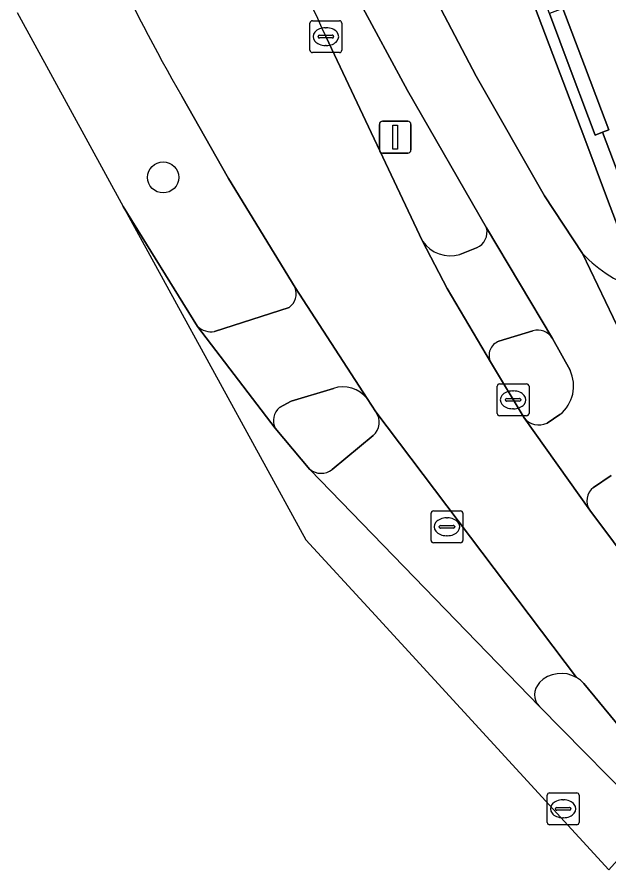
# Model space of a CAD drawing. Extents: x 160663 to 161506, y 382245 to 383291.
# Drawn here: x 160671.51 to 160690.09, y 383107.36 to 383134.14 of the extents above; entities that cross this region are included whole.
import ezdxf

# ---------------------------------------------------------------- set-up
doc = ezdxf.new("R2010")
doc.units = 0
for name, color, linetype in [('IMGEO_Berm_open', 7, 'Continuous'), ('IMGEO_Boom', 7, 'Continuous'), ('IMGEO_Fietspad_gesloten', 7, 'Continuous'), ('IMGEO_Fietspad_open', 7, 'Continuous'), ('IMGEO_Groenvoorziening', 7, 'Continuous'), ('IMGEO_Haag', 7, 'Continuous'), ('IMGEO_Kolk', 7, 'Continuous'), ('IMGEO_Lichtmast', 7, 'Continuous'), ('IMGEO_Muur', 7, 'Continuous'), ('IMGEO_Rijbaan_lokaal_gesloten', 7, 'Continuous'), ('IMGEO_Rioolput', 7, 'Continuous'), ('IMGEO_Verkeerseiland_gesloten', 7, 'Continuous'), ('IMGEO_Voetpad_gesloten', 7, 'Continuous'), ('IMGEO_Voetpad_open', 7, 'Continuous')]:
    doc.layers.add(name, color=color, linetype=linetype)

msp = doc.modelspace()

# ---------------------------------------------------------------- linework, layer by layer
at = {"layer": 'IMGEO_Berm_open'}
for points in [[(160686.25, 383127.523), (160683.772, 383131.833), (160682.228, 383134.688)], [(160681.206, 383133.526), (160684.243, 383127.102)], [(160685.408, 383126.684), (160685.938, 383126.898)]]:
    msp.add_lwpolyline(points, dxfattribs=at)
for centre, radius, start, end in [((160774.65, 383176.997), 103.061, 199.30669, 204.94851), ((160685.73, 383127.392), 0.536, 292.7942, 14.1491), ((160685.11, 383127.686), 1.045, 213.9555, 286.5687)]:
    msp.add_arc(centre, radius, start, end, dxfattribs=at)
at = {"layer": 'IMGEO_Boom'}
msp.add_circle((160676.096, 383129.106), 0.489, dxfattribs=at)
at = {"layer": 'IMGEO_Fietspad_gesloten'}
for points in [[(160693.798, 383117.07), (160693.112, 383118.673), (160689.259, 383126.716), (160688.071, 383128.53), (160685.926, 383132.285), (160682.818, 383138.215), (160681.684, 383141.007), (160680.807, 383143.865), (160680.607, 383143.809), (160678.773, 383143.293)], [(160682.228, 383134.688), (160683.772, 383131.833), (160686.25, 383127.523), (160688.317, 383124.05), (160688.871, 383123.049)], [(160687.428, 383121.555), (160689.488, 383118.651)], [(160688.555, 383121.661), (160688.147, 383121.39)], [(160689.611, 383119.372), (160690.159, 383119.741)]]:
    msp.add_lwpolyline(points, dxfattribs=at)
for centre, radius, start, end in [((160687.834, 383122.555), 1.148, 308.8697, 25.4789), ((160687.89, 383121.92), 0.589, 218.2745, 295.876), ((160689.92, 383118.948), 0.524, 126.064, 214.5735)]:
    msp.add_arc(centre, radius, start, end, dxfattribs=at)
at = {"layer": 'IMGEO_Fietspad_open'}
msp.add_lwpolyline([(160689.259, 383126.716), (160693.112, 383118.673)], dxfattribs=at)
msp.add_arc((160692.357, 383129.626), 4.25, 223.2004, 253.2301, dxfattribs=at)
at = {"layer": 'IMGEO_Groenvoorziening'}
for points in [[(160694.878, 383127.414), (160694.597, 383127.794), (160694.687, 383127.874), (160694.639, 383127.986), (160694.165, 383127.567), (160693.585, 383126.77), (160693.086, 383126.386), (160692.418, 383126.118), (160691.581, 383126.061), (160689.892, 383130.523), (160689.656, 383130.434), (160689.45, 383130.983), (160688.877, 383132.514), (160688.225, 383134.254), (160682.661, 383149.105), (160681.993, 383152.948), (160681.848, 383152.917), (160681.179, 383156.533), (160680.804, 383156.569), (160681.025, 383155.081), (160681.247, 383153.783)], [(160682.924, 383147.162), (160683.705, 383145.169), (160689.33, 383130.312), (160690.049, 383128.413), (160691.131, 383125.556)], [(160692.952, 383133.223), (160692.787, 383135.987), (160690.388, 383135.074), (160688.645, 383134.411), (160689.325, 383132.618), (160689.862, 383131.202), (160690.091, 383130.597), (160689.892, 383130.523), (160691.581, 383126.061), (160692.418, 383126.118), (160693.086, 383126.386), (160693.585, 383126.77), (160694.165, 383127.567), (160694.639, 383127.986), (160693.626, 383130.337)], [(160671.51, 383134.28), (160674.846, 383128.19)], [(160680.238, 383125.644), (160678.147, 383129.066), (160676.683, 383131.66)], [(160674.846, 383128.19), (160677.179, 383124.427)], [(160677.71, 383124.266), (160680.05, 383125.022)]]:
    msp.add_lwpolyline(points, dxfattribs=at)
for centre, radius, start, end in [((160727.086, 383160.771), 58.205, 200.17318, 210.00906), ((160679.736, 383125.456), 0.536, 305.8469, 20.5182), ((160677.6, 383124.861), 0.605, 225.8294, 280.4358)]:
    msp.add_arc(centre, radius, start, end, dxfattribs=at)
at = {"layer": 'IMGEO_Haag'}
for points in [[(160694.878, 383127.414), (160694.597, 383127.794), (160694.687, 383127.874), (160694.639, 383127.986), (160694.165, 383127.567), (160693.585, 383126.77), (160693.086, 383126.386), (160692.418, 383126.118), (160691.581, 383126.061), (160689.892, 383130.523), (160689.656, 383130.434), (160689.45, 383130.983), (160688.877, 383132.514), (160688.225, 383134.254), (160682.661, 383149.105), (160681.993, 383152.948), (160681.848, 383152.917), (160681.179, 383156.533), (160680.804, 383156.569), (160681.025, 383155.081), (160681.247, 383153.783)], [(160682.924, 383147.162), (160683.705, 383145.169), (160689.33, 383130.312), (160690.049, 383128.413), (160691.131, 383125.556)]]:
    msp.add_lwpolyline(points, dxfattribs=at)
at = {"layer": 'IMGEO_Kolk'}
for p, q in [((160680.78, 383134.026), (160681.632, 383134.026)), ((160680.705, 383133.1), (160680.705, 383133.952)), ((160681.193, 383133.806), (160681.218, 383133.806)), ((160681.706, 383133.952), (160681.706, 383133.1)), ((160680.964, 383133.52), (160680.964, 383133.532)), ((160681.402, 383133.483), (160681.004, 383133.483)), ((160681.007, 383133.569), (160681.405, 383133.569)), ((160681.448, 383133.532), (160681.448, 383133.52)), ((160681.216, 383133.246), (160681.191, 383133.246)), ((160681.632, 383133.026), (160680.78, 383133.026)), ((160686.581, 383121.694), (160686.581, 383122.546)), ((160686.656, 383122.62), (160687.508, 383122.62)), ((160687.582, 383122.546), (160687.582, 383121.694)), ((160687.069, 383122.4), (160687.094, 383122.4)), ((160686.84, 383122.114), (160686.84, 383122.126)), ((160687.278, 383122.077), (160686.88, 383122.077)), ((160686.883, 383122.163), (160687.281, 383122.163)), ((160687.324, 383122.126), (160687.324, 383122.114)), ((160687.092, 383121.84), (160687.067, 383121.84)), ((160687.508, 383121.62), (160686.656, 383121.62))]:
    msp.add_line(p, q, dxfattribs=at)
for points in [[(160680.78, 383134.026), (160681.632, 383134.026)], [(160680.705, 383133.1), (160680.705, 383133.952)], [(160681.706, 383133.952), (160681.706, 383133.1)], [(160681.632, 383133.026), (160680.78, 383133.026)], [(160686.581, 383121.694), (160686.581, 383122.546)], [(160686.656, 383122.62), (160687.508, 383122.62)], [(160687.582, 383122.546), (160687.582, 383121.694)], [(160687.508, 383121.62), (160686.656, 383121.62)]]:
    msp.add_lwpolyline(points, dxfattribs=at)
for centre, radius, start, end in [((160680.782, 383133.95), 0.0765, 91.552, 178.448), ((160680.782, 383133.95), 0.0765, 91.552, 178.448), ((160681.63, 383133.95), 0.0765, 1.552, 88.448), ((160681.63, 383133.95), 0.0765, 1.552, 88.448), ((160681.004, 383133.529), 0.0403, 85.8775, 175.7526), ((160681.001, 383133.519), 0.0366, 178.938, 274.7102), ((160681.405, 383133.526), 0.043, 264.8664, 352.4533), ((160681.409, 383133.531), 0.0386, 1.7309, 96.639), ((160680.782, 383133.102), 0.0765, 181.552, 268.448), ((160680.782, 383133.102), 0.0765, 181.552, 268.448), ((160681.63, 383133.102), 0.0765, 271.552, 358.448), ((160681.63, 383133.102), 0.0765, 271.552, 358.448), ((160686.658, 383122.544), 0.0765, 91.552, 178.448), ((160686.658, 383122.544), 0.0765, 91.552, 178.448), ((160687.506, 383122.544), 0.0765, 1.552, 88.448), ((160687.506, 383122.544), 0.0765, 1.552, 88.448), ((160686.88, 383122.123), 0.0403, 85.8775, 175.7526), ((160686.877, 383122.113), 0.0366, 178.938, 274.7102), ((160687.281, 383122.12), 0.043, 264.8664, 352.4533), ((160687.285, 383122.125), 0.0386, 1.7309, 96.639), ((160686.658, 383121.696), 0.0765, 181.552, 268.448), ((160686.658, 383121.696), 0.0765, 181.552, 268.448), ((160687.506, 383121.696), 0.0765, 271.552, 358.448), ((160687.506, 383121.696), 0.0765, 271.552, 358.448)]:
    msp.add_arc(centre, radius, start, end, dxfattribs=at)
for centre, major_axis, ratio, start_param, end_param in [((160681.192, 383133.526), (-0.387, 0.002), 0.722429, 4.712389, 7.853982), ((160681.217, 383133.526), (-0.39, 0.002), 0.717154, 1.570796, 4.712389), ((160687.068, 383122.12), (-0.387, 0.002), 0.722429, 4.712389, 7.853982), ((160687.093, 383122.12), (-0.39, 0.002), 0.717154, 1.570796, 4.712389)]:
    msp.add_ellipse(centre, major_axis=major_axis, ratio=ratio, start_param=start_param, end_param=end_param, dxfattribs=at)
at = {"layer": 'IMGEO_Lichtmast'}
for p, q in [((160682.985, 383130.871), (160683.775, 383130.871)), ((160683.775, 383130.871), (160682.985, 383130.871)), ((160682.885, 383129.971), (160682.885, 383130.771)), ((160682.885, 383130.771), (160682.885, 383129.971)), ((160683.875, 383130.771), (160683.875, 383129.971)), ((160683.875, 383129.971), (160683.875, 383130.771)), ((160683.775, 383129.871), (160682.985, 383129.871)), ((160682.985, 383129.871), (160683.775, 383129.871))]:
    msp.add_line(p, q, dxfattribs=at)
msp.add_lwpolyline([(160683.305, 383130.746), (160683.455, 383130.746), (160683.455, 383129.996), (160683.305, 383129.996), (160683.305, 383130.746)], dxfattribs=at)
for centre, start, end in [((160682.985, 383130.771), 90, 180), ((160682.985, 383130.771), 90, 180), ((160683.775, 383130.771), 0, 90), ((160683.775, 383130.771), 360, 90), ((160682.985, 383129.971), 180, 270), ((160682.985, 383129.971), 180, 270), ((160683.775, 383129.971), 270, 0), ((160683.775, 383129.971), 270, 0)]:
    msp.add_arc(centre, 0.1, start, end, dxfattribs=at)
at = {"layer": 'IMGEO_Muur'}
msp.add_lwpolyline([(160689.862, 383131.202), (160689.325, 383132.618), (160688.645, 383134.411), (160688.225, 383134.254), (160688.877, 383132.514), (160689.45, 383130.983), (160689.656, 383130.434), (160689.892, 383130.523), (160690.091, 383130.597)], close=True, dxfattribs=at)
at = {"layer": 'IMGEO_Rijbaan_lokaal_gesloten'}
for points in [[(160689.301, 383113.216), (160692.256, 383109.63), (160694.714, 383111.885), (160690.98, 383116.666), (160689.488, 383118.651), (160687.428, 383121.555), (160686.377, 383123.309), (160685.017, 383125.62), (160684.243, 383127.102), (160681.206, 383133.526)], [(160676.683, 383131.66), (160678.147, 383129.066), (160680.238, 383125.644), (160682.501, 383122.16), (160682.774, 383121.739), (160689.077, 383113.399)], [(160690.092, 383107.358), (160691.463, 383108.887), (160687.908, 383112.486), (160680.7, 383119.938), (160679.616, 383121.227), (160677.179, 383124.427), (160674.846, 383128.19), (160680.58, 383117.723), (160682.633, 383115.486), (160690.092, 383107.358)], [(160689.077, 383113.399), (160682.774, 383121.739)], [(160682.689, 383120.998), (160681.404, 383119.93)], [(160680.7, 383119.938), (160687.908, 383112.486)]]:
    msp.add_lwpolyline(points, dxfattribs=at)
for centre, radius, start, end in [((160774.65, 383176.997), 103.061, 199.30669, 204.94851), ((160727.086, 383160.771), 58.205, 200.17318, 210.00906), ((160682.336, 383121.414), 0.545, 310.3166, 36.5958), ((160681.057, 383120.386), 0.573, 231.4093, 307.2886), ((160688.594, 383112.576), 0.954, 59.6079, 135.8962), ((160688.592, 383112.576), 0.955, 42.0445, 59.4603), ((160688.309, 383112.862), 0.55, 136.649, 223.199)]:
    msp.add_arc(centre, radius, start, end, dxfattribs=at)
at = {"layer": 'IMGEO_Rioolput'}
for p, q in [((160684.506, 383117.707), (160684.506, 383118.559)), ((160684.581, 383118.633), (160685.433, 383118.633)), ((160685.507, 383118.559), (160685.507, 383117.707)), ((160684.994, 383118.413), (160685.019, 383118.413)), ((160684.765, 383118.127), (160684.765, 383118.139)), ((160685.203, 383118.09), (160684.805, 383118.09)), ((160684.808, 383118.176), (160685.206, 383118.176)), ((160685.249, 383118.139), (160685.249, 383118.127)), ((160685.017, 383117.853), (160684.992, 383117.853)), ((160685.433, 383117.633), (160684.581, 383117.633)), ((160688.153, 383108.853), (160688.153, 383109.705)), ((160688.228, 383109.779), (160689.08, 383109.779)), ((160689.154, 383109.705), (160689.154, 383108.853)), ((160688.641, 383109.559), (160688.666, 383109.559)), ((160688.412, 383109.273), (160688.412, 383109.285)), ((160688.85, 383109.236), (160688.452, 383109.236)), ((160688.455, 383109.322), (160688.853, 383109.322)), ((160688.896, 383109.285), (160688.896, 383109.273)), ((160688.664, 383108.999), (160688.639, 383108.999)), ((160689.08, 383108.779), (160688.228, 383108.779))]:
    msp.add_line(p, q, dxfattribs=at)
for points in [[(160684.506, 383117.707), (160684.506, 383118.559)], [(160684.581, 383118.633), (160685.433, 383118.633)], [(160685.507, 383118.559), (160685.507, 383117.707)], [(160685.433, 383117.633), (160684.581, 383117.633)], [(160688.153, 383108.853), (160688.153, 383109.705)], [(160688.228, 383109.779), (160689.08, 383109.779)], [(160689.154, 383109.705), (160689.154, 383108.853)], [(160689.08, 383108.779), (160688.228, 383108.779)]]:
    msp.add_lwpolyline(points, dxfattribs=at)
for centre, radius, start, end in [((160684.583, 383118.557), 0.0765, 91.552, 178.448), ((160684.583, 383118.557), 0.0765, 91.552, 178.448), ((160685.431, 383118.557), 0.0765, 1.552, 88.448), ((160685.431, 383118.557), 0.0765, 1.552, 88.448), ((160684.805, 383118.136), 0.0403, 85.8775, 175.7526), ((160684.802, 383118.126), 0.0366, 178.938, 274.7102), ((160685.206, 383118.133), 0.043, 264.8664, 352.4533), ((160685.21, 383118.138), 0.0386, 1.7309, 96.639), ((160684.583, 383117.709), 0.0765, 181.552, 268.448), ((160684.583, 383117.709), 0.0765, 181.552, 268.448), ((160685.431, 383117.709), 0.0765, 271.552, 358.448), ((160685.431, 383117.709), 0.0765, 271.552, 358.448), ((160688.23, 383109.703), 0.0765, 91.552, 178.448), ((160688.23, 383109.703), 0.0765, 91.552, 178.448), ((160689.078, 383109.703), 0.0765, 1.552, 88.448), ((160689.078, 383109.703), 0.0765, 1.552, 88.448), ((160688.452, 383109.282), 0.0403, 85.8775, 175.7526), ((160688.449, 383109.272), 0.0366, 178.938, 274.7102), ((160688.853, 383109.279), 0.043, 264.8664, 352.4533), ((160688.857, 383109.284), 0.0386, 1.7309, 96.639), ((160688.23, 383108.855), 0.0765, 181.552, 268.448), ((160688.23, 383108.855), 0.0765, 181.552, 268.448), ((160689.078, 383108.855), 0.0765, 271.552, 358.448), ((160689.078, 383108.855), 0.0765, 271.552, 358.448)]:
    msp.add_arc(centre, radius, start, end, dxfattribs=at)
for centre, major_axis, ratio, start_param, end_param in [((160684.993, 383118.133), (-0.387, 0.002), 0.722429, 4.712389, 7.853982), ((160685.018, 383118.133), (-0.39, 0.002), 0.717154, 1.570796, 4.712389), ((160688.64, 383109.279), (-0.387, 0.002), 0.722429, 4.712389, 7.853982), ((160688.665, 383109.279), (-0.39, 0.002), 0.717154, 1.570796, 4.712389)]:
    msp.add_ellipse(centre, major_axis=major_axis, ratio=ratio, start_param=start_param, end_param=end_param, dxfattribs=at)
at = {"layer": 'IMGEO_Verkeerseiland_gesloten'}
for points in [[(160687.704, 383124.29), (160686.637, 383123.959)], [(160688.871, 383123.049), (160688.317, 383124.05)], [(160686.377, 383123.309), (160687.428, 383121.555)], [(160681.44, 383122.479), (160680.115, 383122.075), (160679.748, 383121.882)], [(160682.774, 383121.739), (160682.501, 383122.16)], [(160688.147, 383121.39), (160688.555, 383121.661)], [(160679.616, 383121.227), (160680.7, 383119.938)], [(160681.404, 383119.93), (160682.689, 383120.998)], [(160689.488, 383118.651), (160690.98, 383116.666), (160691.872, 383117.281), (160690.86, 383119.558)], [(160690.159, 383119.741), (160689.611, 383119.372)], [(160692.256, 383109.63), (160689.301, 383113.216)], [(160687.908, 383112.486), (160691.463, 383108.887)]]:
    msp.add_lwpolyline(points, dxfattribs=at)
for centre, radius, start, end in [((160687.85, 383123.76), 0.55, 31.8546, 105.383), ((160686.802, 383123.516), 0.473, 110.4654, 205.9317), ((160687.834, 383122.555), 1.148, 308.8697, 25.4789), ((160681.736, 383121.541), 0.984, 38.9889, 107.5433), ((160680.095, 383121.471), 0.538, 130.189, 207.023), ((160682.336, 383121.414), 0.545, 310.3166, 36.5958), ((160687.89, 383121.92), 0.589, 218.2745, 295.876), ((160681.057, 383120.386), 0.573, 231.4093, 307.2886), ((160689.92, 383118.948), 0.524, 126.064, 214.5735), ((160688.594, 383112.576), 0.954, 59.6079, 135.8962), ((160688.592, 383112.576), 0.955, 42.0445, 59.4603), ((160688.309, 383112.862), 0.55, 136.649, 223.199)]:
    msp.add_arc(centre, radius, start, end, dxfattribs=at)
at = {"layer": 'IMGEO_Voetpad_gesloten'}
for points in [[(160688.317, 383124.05), (160686.25, 383127.523)], [(160684.243, 383127.102), (160685.017, 383125.62), (160686.377, 383123.309)], [(160685.938, 383126.898), (160685.408, 383126.684)], [(160682.501, 383122.16), (160680.238, 383125.644)], [(160680.05, 383125.022), (160677.71, 383124.266)], [(160677.179, 383124.427), (160679.616, 383121.227)], [(160686.637, 383123.959), (160687.704, 383124.29)], [(160679.748, 383121.882), (160680.115, 383122.075), (160681.44, 383122.479)]]:
    msp.add_lwpolyline(points, dxfattribs=at)
for centre, radius, start, end in [((160685.73, 383127.392), 0.536, 292.7942, 14.1491), ((160685.11, 383127.686), 1.045, 213.9555, 286.5687), ((160679.736, 383125.456), 0.536, 305.8469, 20.5182), ((160677.6, 383124.861), 0.605, 225.8294, 280.4358), ((160687.85, 383123.76), 0.55, 31.8546, 105.383), ((160686.802, 383123.516), 0.473, 110.4654, 205.9317), ((160681.736, 383121.541), 0.984, 38.9889, 107.5433), ((160680.095, 383121.471), 0.538, 130.189, 207.023)]:
    msp.add_arc(centre, radius, start, end, dxfattribs=at)
at = {"layer": 'IMGEO_Voetpad_open'}
for points in [[(160691.131, 383125.556), (160690.049, 383128.413), (160689.33, 383130.312), (160683.705, 383145.169), (160682.924, 383147.162)], [(160680.807, 383143.865), (160681.684, 383141.007), (160682.818, 383138.215), (160685.926, 383132.285), (160688.071, 383128.53), (160689.259, 383126.716)]]:
    msp.add_lwpolyline(points, dxfattribs=at)
msp.add_arc((160692.357, 383129.626), 4.25, 223.2004, 253.2301, dxfattribs=at)

doc.saveas('drawing.dxf')
